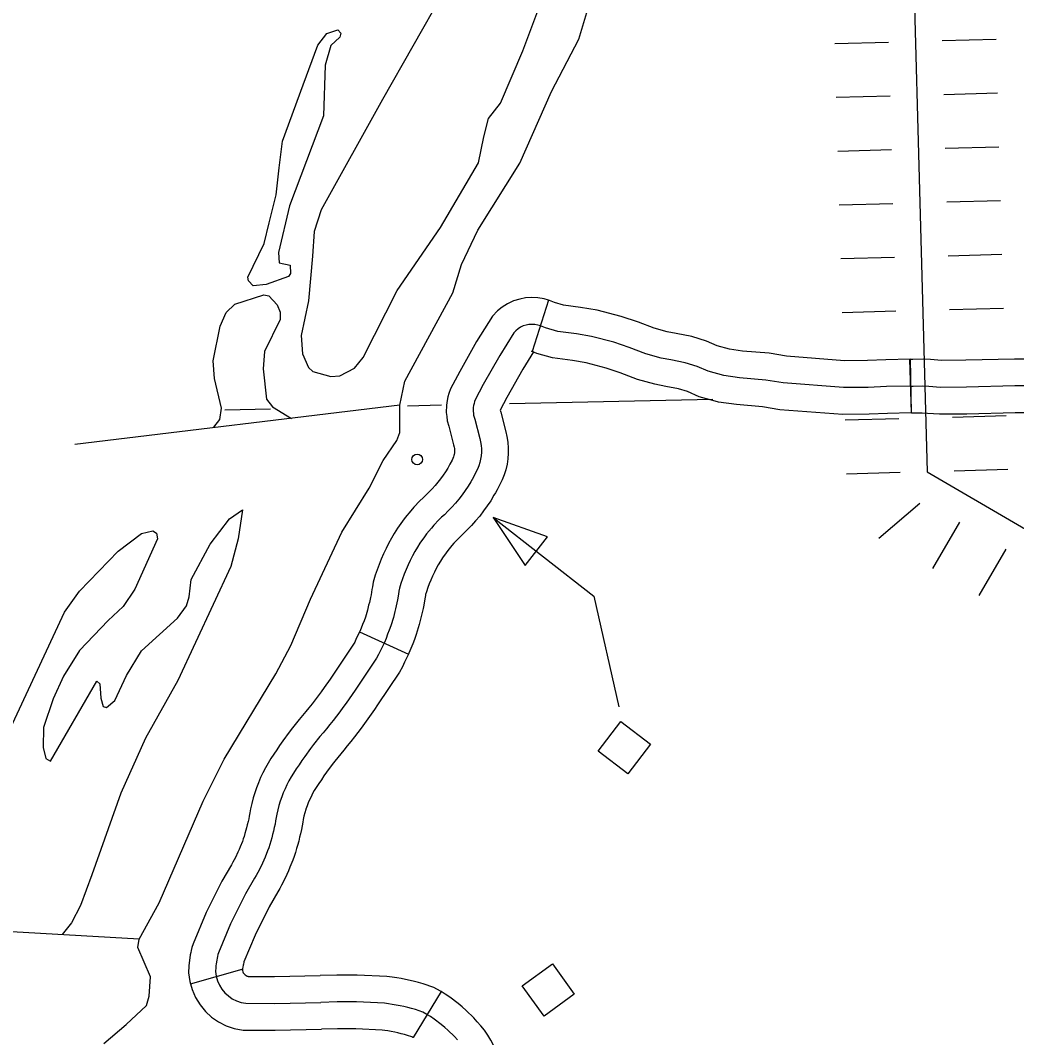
# Model space of a CAD drawing. Extents: x -19 to 366, y -4 to 359.
# Drawn here: x 162.167 to 162.694, y 180.729 to 181.266 of the extents above; entities that cross this region are included whole.
import ezdxf

# ---------------------------------------------------------------- set-up
doc = ezdxf.new("R2010")
doc.units = 0
for name, color, linetype in [('Level 29', 7, 'Continuous'), ('Level 32', 7, 'Continuous'), ('Level 45', 7, 'Continuous'), ('Level 5', 7, 'Continuous'), ('Level 56', 7, 'Continuous'), ('Level 60', 7, 'Continuous'), ('Level 9', 7, 'Continuous')]:
    doc.layers.add(name, color=color, linetype=linetype)

msp = doc.modelspace()

# ---------------------------------------------------------------- linework, layer by layer
at = {"layer": 'Level 29'}
for p, q in [((162.65427, 181.25542), (162.68267, 181.25619)), ((162.59747, 181.25387), (162.62587, 181.25464)), ((162.59825, 181.22547), (162.62664, 181.22625)), ((162.59825, 181.22547), (162.62664, 181.22625)), ((162.65504, 181.22702), (162.68344, 181.2278)), ((162.65504, 181.22702), (162.68344, 181.2278)), ((162.59902, 181.19707), (162.62742, 181.19785)), ((162.65582, 181.19862), (162.68422, 181.1994)), ((162.65659, 181.17022), (162.68499, 181.171)), ((162.59979, 181.16867), (162.62819, 181.16945)), ((162.60057, 181.14027), (162.62897, 181.14105)), ((162.60057, 181.14027), (162.62897, 181.14105)), ((162.65737, 181.14182), (162.68577, 181.1426)), ((162.65737, 181.14182), (162.68577, 181.1426)), ((162.60134, 181.11188), (162.62974, 181.11265)), ((162.65814, 181.11343), (162.68654, 181.1142)), ((162.65969, 181.05663), (162.68809, 181.0574)), ((162.60289, 181.05508), (162.63129, 181.05585)), ((162.60367, 181.02668), (162.63207, 181.02746)), ((162.66047, 181.02823), (162.68886, 181.02901)), ((162.6208, 180.99264), (162.64235, 181.01116)), ((162.64918, 180.97662), (162.66349, 181.00116)), ((162.67372, 180.96231), (162.68803, 180.98685)), ((162.67372, 180.96231), (162.68803, 180.98685))]:
    msp.add_line(p, q, dxfattribs=at)
for points in [[(162.61295, 182.24898), (162.64627, 181.02764)], [(162.64627, 181.02764), (162.84354, 180.91264), (163.0006, 180.78071), (163.28572, 180.65976), (163.65376, 180.31839), (163.6797, 180.21477)]]:
    msp.add_lwpolyline(points, dxfattribs=at)
at = {"layer": 'Level 32'}
for p, q in [((162.63803, 181.05876), (162.63719, 181.08716)), ((162.38937, 180.75319), (162.37472, 180.72885))]:
    msp.add_line(p, q, dxfattribs=at)
for points in [[(162.63719, 181.08716), (162.63863, 181.0872), (162.64409, 181.08729), (162.64808, 181.08711), (162.65378, 181.08669), (162.66679, 181.08678), (162.69247, 181.08741), (162.7307, 181.08741), (162.73752, 181.08744)], [(162.63761, 181.07296), (162.63896, 181.073), (162.64388, 181.07308), (162.64723, 181.07293), (162.6533, 181.07248), (162.66701, 181.07257), (162.69264, 181.07321), (162.73072, 181.0732), (162.78017, 181.07341), (162.83531, 181.07297), (162.89516, 181.07374), (162.92855, 181.07397), (162.93449, 181.0739), (162.96777, 181.07363), (162.98092, 181.07366), (162.99595, 181.07371), (163.02789, 181.07409), (163.05733, 181.07395), (163.06764, 181.07376), (163.07793, 181.07337), (163.08119, 181.07371), (163.08346, 181.07606)], [(162.63803, 181.05876), (162.63929, 181.0588), (162.64368, 181.05887), (162.64638, 181.05875), (162.65283, 181.05827), (162.66724, 181.05837), (162.69282, 181.059), (162.73075, 181.059), (162.73764, 181.05903)], [(162.38938, 180.75319), (162.38908, 180.75337), (162.38562, 180.7554), (162.3799, 180.75724), (162.37746, 180.75792), (162.37531, 180.75848), (162.373, 180.75906), (162.37053, 180.7596), (162.36823, 180.76002), (162.36603, 180.76043), (162.36351, 180.76083), (162.36066, 180.76117), (162.34498, 180.7619), (162.33425, 180.76193), (162.32558, 180.76166)], [(162.42558, 180.65189), (162.42543, 180.65558), (162.42349, 180.68852), (162.42188, 180.70961), (162.42126, 180.71303), (162.42045, 180.71619), (162.41955, 180.71891), (162.41855, 180.72177), (162.41715, 180.72484), (162.41573, 180.72746), (162.41415, 180.73017), (162.41229, 180.73276), (162.41044, 180.73517), (162.40855, 180.73726), (162.40667, 180.73933), (162.4027, 180.74321), (162.40058, 180.74506), (162.39836, 180.74695), (162.39403, 180.75017), (162.39152, 180.7519), (162.38937, 180.75319)], [(162.39801, 180.72774), (162.39645, 180.72946), (162.39306, 180.73277), (162.39131, 180.7343), (162.38951, 180.73583), (162.38575, 180.73862), (162.38382, 180.73995), (162.38182, 180.74116), (162.37977, 180.74236), (162.37582, 180.74364), (162.37377, 180.74421), (162.37181, 180.74472), (162.36976, 180.74522), (162.36773, 180.74567), (162.36564, 180.74605), (162.36361, 180.74643), (162.36157, 180.74675), (162.35948, 180.747), (162.34463, 180.7477), (162.33445, 180.74773), (162.32589, 180.74746)], [(162.37472, 180.72885), (162.37455, 180.72895), (162.37392, 180.72932), (162.37174, 180.73003), (162.37008, 180.73049), (162.36831, 180.73095), (162.36653, 180.73139), (162.36494, 180.73174), (162.36305, 180.73208), (162.3612, 180.73243), (162.35963, 180.73268), (162.35829, 180.73284), (162.34428, 180.7335), (162.33466, 180.73352), (162.3262, 180.73326)]]:
    msp.add_lwpolyline(points, dxfattribs=at)
at = {"layer": 'Level 45'}
for p, q in [((162.4461, 181.11833), (162.4375, 181.09125)), ((162.63734, 181.08716), (162.63789, 181.05876)), ((162.34634, 180.94319), (162.37216, 180.93134)), ((162.25697, 180.75727), (162.28431, 180.76497))]:
    msp.add_line(p, q, dxfattribs=at)
for points in [[(162.4461, 181.11833), (162.44391, 181.11903), (162.44059, 181.11961), (162.43727, 181.11978), (162.43393, 181.11955), (162.43099, 181.11896), (162.42768, 181.11803), (162.4245, 181.11645), (162.42172, 181.11471), (162.4193, 181.11269), (162.41659, 181.10997), (162.40817, 181.09643), (162.39924, 181.08064), (162.39444, 181.07158), (162.39355, 181.06914), (162.39303, 181.06724), (162.39261, 181.06538), (162.39225, 181.06294), (162.39215, 181.0591), (162.39237, 181.05691), (162.39269, 181.05465), (162.39346, 181.05186), (162.39604, 181.04189), (162.39634, 181.04064), (162.39644, 181.04006), (162.39647, 181.03942), (162.39648, 181.0385), (162.39642, 181.03775), (162.39629, 181.03684), (162.39618, 181.03631), (162.39592, 181.03557), (162.39564, 181.0348), (162.3952, 181.03393), (162.39405, 181.03172), (162.39343, 181.03065)], [(162.54175, 181.09243), (162.5353, 181.09419), (162.52961, 181.09671), (162.52186, 181.09907), (162.51368, 181.10068), (162.50893, 181.10164), (162.50208, 181.10348), (162.49369, 181.10673), (162.48464, 181.10979), (162.47194, 181.113), (162.46313, 181.11455), (162.45408, 181.11573), (162.44926, 181.11714), (162.44674, 181.11813), (162.44611, 181.11833)], [(162.44466, 181.10368), (162.44197, 181.10474), (162.44051, 181.1052), (162.43899, 181.10547), (162.4374, 181.10555), (162.43582, 181.10544), (162.43431, 181.10514), (162.43281, 181.10472), (162.43145, 181.10405), (162.43008, 181.10318), (162.4289, 181.1022), (162.4278, 181.10109), (162.42039, 181.08918), (162.4117, 181.07382), (162.40744, 181.06579), (162.40709, 181.06483), (162.40681, 181.06381), (162.40658, 181.06279), (162.40643, 181.06171), (162.40637, 181.05962), (162.40647, 181.05861), (162.40662, 181.05755), (162.40718, 181.05554), (162.40983, 181.04532), (162.41026, 181.0435), (162.41058, 181.04167), (162.41068, 181.03984), (162.41068, 181.03801), (162.41055, 181.03617), (162.41027, 181.03433), (162.4099, 181.03255), (162.40931, 181.03083), (162.40868, 181.0291), (162.40783, 181.02743), (162.40653, 181.02493), (162.40513, 181.02248), (162.40369, 181.0201), (162.40212, 181.01778), (162.40048, 181.01552), (162.39878, 181.01326), (162.39694, 181.01112), (162.39511, 181.00904), (162.39316, 181.00702), (162.39113, 181.00506), (162.38966, 181.00369), (162.38825, 181.00232), (162.38554, 180.99946), (162.38426, 180.99797), (162.3817, 180.99486), (162.38057, 180.99331), (162.37825, 180.99008), (162.37687, 180.98783), (162.37554, 180.98558), (162.37428, 180.98326), (162.3731, 180.98089), (162.37196, 180.97852), (162.37089, 180.97608), (162.3699, 180.97365), (162.36903, 180.97122), (162.36815, 180.96867), (162.3674, 180.96618), (162.36714, 180.96466), (162.36688, 180.96307), (162.36633, 180.96002), (162.366, 180.95843), (162.36533, 180.95537), (162.36492, 180.95385), (162.36459, 180.95232), (162.36421, 180.95079), (162.36283, 180.94633), (162.36199, 180.94409), (162.36118, 180.94192), (162.3603, 180.93974), (162.35942, 180.93763), (162.35842, 180.93545), (162.35739, 180.9334), (162.35638, 180.93128), (162.35524, 180.92922), (162.34406, 180.91246), (162.3425, 180.91013), (162.33922, 180.90549), (162.33752, 180.90316), (162.33588, 180.9009), (162.33241, 180.89644), (162.33065, 180.89423), (162.32887, 180.89203), (162.32704, 180.88983), (162.32535, 180.88782), (162.32206, 180.88368), (162.32047, 180.8816), (162.31733, 180.87734), (162.31581, 180.87515), (162.31435, 180.87302), (162.3129, 180.87083), (162.31145, 180.86857), (162.31019, 180.86657), (162.30904, 180.86451), (162.30797, 180.86246), (162.30696, 180.86034), (162.30601, 180.85817)], [(162.63761, 181.07296), (162.62486, 181.07271), (162.61516, 181.0723), (162.60209, 181.07214), (162.57012, 181.07461), (162.56105, 181.07618), (162.54706, 181.07734), (162.53888, 181.07849), (162.53052, 181.08077), (162.52465, 181.08337), (162.51841, 181.08527), (162.5109, 181.08675), (162.50569, 181.0878), (162.49766, 181.08996), (162.48885, 181.09337), (162.48062, 181.09616), (162.46897, 181.0991), (162.46097, 181.1005), (162.45115, 181.10179), (162.44466, 181.10368)], [(162.43826, 181.09101), (162.43261, 181.08193), (162.42416, 181.06699), (162.4206, 181.06028), (162.4209, 181.05922), (162.42361, 181.04874), (162.42418, 181.04635), (162.42471, 181.04328), (162.42488, 181.04027), (162.42489, 181.03752), (162.42468, 181.03459), (162.42426, 181.03182), (162.42363, 181.02879), (162.4227, 181.02608), (162.42171, 181.0234), (162.42046, 181.02093), (162.419, 181.01813), (162.41811, 181.01656)], [(162.53427, 181.06502), (162.52575, 181.06734), (162.51968, 181.07003), (162.51495, 181.07147), (162.50813, 181.07282), (162.50244, 181.07397), (162.49324, 181.07644), (162.48401, 181.08001), (162.47659, 181.08252), (162.466, 181.0852), (162.45882, 181.08646), (162.44823, 181.08785), (162.44006, 181.09023), (162.43721, 181.09135), (162.4375, 181.09126)], [(162.63734, 181.08716), (162.62442, 181.08691), (162.61477, 181.0865), (162.60255, 181.08636), (162.57187, 181.08872), (162.56284, 181.09028), (162.54864, 181.09146), (162.54175, 181.09243), (162.54176, 181.09243)], [(162.63789, 181.05876), (162.6253, 181.05852), (162.61555, 181.0581), (162.60162, 181.05793), (162.56836, 181.0605), (162.55925, 181.06207), (162.54549, 181.06322), (162.53601, 181.06454), (162.53427, 181.06502)], [(162.39344, 181.03065), (162.39289, 181.02969), (162.39172, 181.02776), (162.39048, 181.02592), (162.38906, 181.02397), (162.3877, 181.02216), (162.38622, 181.02043), (162.38468, 181.01868), (162.38312, 181.01707), (162.38136, 181.01538), (162.37986, 181.01398), (162.37814, 181.0123), (162.37499, 181.00898), (162.37339, 181.00711), (162.37048, 181.00358), (162.36907, 181.00165), (162.3664, 180.99794), (162.36469, 180.99515), (162.36318, 180.99258), (162.36168, 180.98983), (162.36033, 180.98713), (162.35904, 180.98443), (162.35781, 180.98162), (162.35664, 180.97875), (162.35562, 180.97592), (162.35463, 180.97303), (162.35355, 180.96946), (162.35313, 180.96701), (162.35288, 180.96548), (162.35238, 180.96273), (162.3521, 180.96139), (162.35152, 180.95871), (162.35111, 180.95718), (162.35076, 180.95555), (162.35052, 180.95461), (162.34938, 180.95091), (162.34869, 180.94905), (162.34795, 180.94707), (162.34717, 180.94515), (162.34641, 180.94334), (162.34634, 180.94319)], [(162.41811, 181.01656), (162.41737, 181.01528), (162.41565, 181.01245), (162.41377, 181.00964), (162.41191, 181.00707), (162.40985, 181.00435), (162.40767, 181.0018), (162.40555, 180.9994), (162.4032, 180.99697), (162.4009, 180.99475), (162.39945, 180.9934), (162.39837, 180.99235), (162.3961, 180.98995), (162.39514, 180.98883), (162.39292, 180.98614), (162.39206, 180.98497), (162.39009, 180.98222), (162.38904, 180.98051), (162.3879, 180.97857), (162.38688, 180.9767), (162.38586, 180.97465), (162.38487, 180.9726), (162.38398, 180.97055), (162.38316, 180.96856), (162.38243, 180.96652), (162.38168, 180.96431), (162.38125, 180.9629), (162.38114, 180.9623), (162.38088, 180.96066), (162.38027, 180.95732), (162.37989, 180.95546), (162.37914, 180.95204), (162.37874, 180.95051), (162.37842, 180.94909), (162.3779, 180.94697), (162.37628, 180.94174), (162.3753, 180.93912), (162.37442, 180.93676), (162.37343, 180.93433), (162.37243, 180.93192), (162.37216, 180.93134)], [(162.34634, 180.94319), (162.34561, 180.9416), (162.34462, 180.93962), (162.34375, 180.93779), (162.3431, 180.93663), (162.33226, 180.92036), (162.3308, 180.91819), (162.32769, 180.91378), (162.32604, 180.91153), (162.32452, 180.90943), (162.32125, 180.90522), (162.31958, 180.90313), (162.31789, 180.90104), (162.31615, 180.89894), (162.31435, 180.89681), (162.31088, 180.89243), (162.30912, 180.89015), (162.30577, 180.8856), (162.3041, 180.8832), (162.30256, 180.88094), (162.301, 180.87858), (162.29948, 180.87621), (162.29798, 180.87384), (162.29654, 180.87127), (162.29525, 180.8688), (162.29404, 180.86624), (162.29284, 180.86351), (162.29182, 180.86077), (162.29108, 180.85862)], [(162.37216, 180.93134), (162.37122, 180.9293), (162.37016, 180.92717), (162.36902, 180.92478), (162.36737, 180.92182), (162.35586, 180.90455), (162.3542, 180.90208), (162.35076, 180.8972), (162.34899, 180.89479), (162.34724, 180.89237), (162.34357, 180.88765), (162.34173, 180.88533), (162.33986, 180.88302), (162.33794, 180.88072), (162.33635, 180.87883), (162.33325, 180.87492), (162.33181, 180.87306), (162.32888, 180.86908), (162.32751, 180.8671), (162.32614, 180.86509), (162.3248, 180.86307), (162.32343, 180.86093), (162.3224, 180.8593), (162.32154, 180.85776), (162.32068, 180.85612), (162.31989, 180.85445), (162.31918, 180.85283), (162.31858, 180.85122), (162.31797, 180.84945)], [(162.29109, 180.85862), (162.29093, 180.85815), (162.2901, 180.85548), (162.28932, 180.8526), (162.2887, 180.84974), (162.28832, 180.84767), (162.28799, 180.84583), (162.28773, 180.84437), (162.28743, 180.84302), (162.28698, 180.84124), (162.28664, 180.83971), (162.28627, 180.83842), (162.28575, 180.8367), (162.28529, 180.83508), (162.28486, 180.83377), (162.2844, 180.83248), (162.28326, 180.82956), (162.28267, 180.82819), (162.28209, 180.82688), (162.28074, 180.82405), (162.2801, 180.82281), (162.27942, 180.82159), (162.27859, 180.82017), (162.27356, 180.81146), (162.26529, 180.79489), (162.25836, 180.77849), (162.25776, 180.77643), (162.25739, 180.7749), (162.25718, 180.77388), (162.25688, 180.77261), (162.2564, 180.76957), (162.25628, 180.7683), (162.25612, 180.76682), (162.25601, 180.76305), (162.25663, 180.75846), (162.25697, 180.75726)], [(162.30601, 180.85817), (162.3052, 180.856), (162.30444, 180.85376), (162.30374, 180.85153), (162.30313, 180.84923), (162.30263, 180.84694), (162.3023, 180.84516), (162.30198, 180.84332), (162.30165, 180.84154), (162.30125, 180.83976), (162.30081, 180.83798), (162.30041, 180.83619), (162.2999, 180.83441), (162.29938, 180.83269), (162.29886, 180.8309), (162.2983, 180.82918), (162.29771, 180.82752), (162.29641, 180.82419), (162.2957, 180.82253), (162.29499, 180.82093), (162.29345, 180.81772), (162.29262, 180.81612), (162.29177, 180.81457), (162.29087, 180.81303), (162.28607, 180.80473), (162.27821, 180.78895), (162.27177, 180.77372), (162.27149, 180.77276), (162.27126, 180.7718), (162.27105, 180.77079), (162.27082, 180.76983), (162.2705, 180.7678), (162.27041, 180.76685), (162.2703, 180.76584), (162.27024, 180.76381), (162.27057, 180.76136), (162.27126, 180.75891), (162.27223, 180.7566), (162.27355, 180.75449), (162.27519, 180.75252), (162.27699, 180.75087), (162.27908, 180.74941), (162.28131, 180.74827), (162.28368, 180.74746), (162.28616, 180.74703), (162.30154, 180.74692), (162.32589, 180.74746)], [(162.31797, 180.84945), (162.31794, 180.84937), (162.31739, 180.84758), (162.31693, 180.84587), (162.31655, 180.84414), (162.31628, 180.84265), (162.31596, 180.84081), (162.31557, 180.83871), (162.31508, 180.8365), (162.31463, 180.83472), (162.31418, 180.83268), (162.31352, 180.8304), (162.31301, 180.82868), (162.31244, 180.82672), (162.31174, 180.82459), (162.31102, 180.82256), (162.30956, 180.81883), (162.30873, 180.81687), (162.30789, 180.81497), (162.30617, 180.81139), (162.30515, 180.80942), (162.30412, 180.80755), (162.30315, 180.80589), (162.29859, 180.798), (162.29112, 180.78301), (162.28519, 180.76898), (162.28512, 180.76871), (162.28492, 180.7677), (162.28476, 180.76705), (162.2846, 180.76603), (162.28454, 180.7654), (162.28448, 180.76485), (162.28447, 180.76457), (162.28451, 180.76425), (162.28431, 180.76497)], [(162.28431, 180.76497), (162.2847, 180.7636), (162.28488, 180.76315), (162.28508, 180.76284), (162.28549, 180.76235), (162.28591, 180.76197), (162.2864, 180.76162), (162.28686, 180.76139), (162.28723, 180.76126), (162.28744, 180.76122), (162.30143, 180.76113), (162.32558, 180.76166)], [(162.25697, 180.75727), (162.25782, 180.75422), (162.25957, 180.75005), (162.26202, 180.74614), (162.26489, 180.74269), (162.26808, 180.73976), (162.27175, 180.7372), (162.27576, 180.73516), (162.28013, 180.73366), (162.28487, 180.73283), (162.30165, 180.73272), (162.3262, 180.73326)]]:
    msp.add_lwpolyline(points, dxfattribs=at)
at = {"layer": 'Level 5'}
for points in [[(162.38961, 181.06281), (162.37167, 181.06242)], [(162.53309, 181.06595), (162.42561, 181.0636)], [(162.29918, 181.06083), (162.27508, 181.0603)]]:
    msp.add_lwpolyline(points, dxfattribs=at)
at = {"layer": 'Level 56'}
msp.add_lwpolyline([(162.41689, 181.00358), (162.47013, 180.96198), (162.48325, 180.9036)], dxfattribs=at)
for points in [[(162.43378, 180.97813), (162.44567, 180.99335), (162.41689, 181.00358)], [(162.48809, 180.86814), (162.47241, 180.88008), (162.48439, 180.89581), (162.50007, 180.88387)], [(162.44822, 180.76781), (162.4598, 180.75186), (162.44381, 180.74024), (162.43222, 180.7562)]]:
    msp.add_lwpolyline(points, close=True, dxfattribs=at)
msp.add_circle((162.37678, 181.03423), 0.00284, dxfattribs=at)
at = {"layer": 'Level 60'}
for points in [[(168.79024, 2.24423), (168.56072, 10.86154), (168.3304, 19.47898), (168.09927, 28.09654), (167.86734, 36.71424), (167.63461, 45.33207), (167.40109, 53.95003), (167.16676, 62.56812), (166.93164, 71.18634), (166.69573, 79.80469), (166.45902, 88.42317), (166.22151, 97.04178), (165.98322, 105.66053), (165.74413, 114.27941), (165.50426, 122.89842), (165.26359, 131.51756), (165.02214, 140.13684), (164.7799, 148.75625), (164.53687, 157.3758), (164.29307, 165.99547), (164.04847, 174.61528), (163.8031, 183.23523), (163.55694, 191.85531), (163.31001, 200.47553), (163.06229, 209.09588), (162.8138, 217.71636), (162.56453, 226.33698), (162.31449, 234.95774), (162.06367, 243.57863), (161.81208, 252.19966), (161.55972, 260.82082), (161.30659, 269.44212), (161.05269, 278.06356), (160.79802, 286.68514), (160.54258, 295.30685), (160.28638, 303.9287), (160.02941, 312.55068), (159.77168, 321.1728), (159.51318, 329.79507), (159.25393, 338.41747), (158.99391, 347.04)], [(0, 180.89994), (7.12284, 180.90436), (14.24566, 180.9176), (21.36847, 180.93968), (28.49124, 180.97058), (35.61397, 181.01031), (42.73664, 181.05888), (49.85925, 181.11627), (56.98178, 181.18249), (64.10422, 181.25754), (71.22656, 181.34142), (78.3488, 181.43413), (85.47091, 181.53567), (92.5929, 181.64603), (99.71474, 181.76523), (106.83643, 181.89325), (113.95795, 182.0301), (121.0793, 182.17578), (128.20046, 182.33029), (135.32143, 182.49362), (142.44218, 182.66579), (149.56272, 182.84677), (156.68303, 183.03659), (163.8031, 183.23523), (170.92291, 183.4427), (178.04247, 183.65899), (185.16175, 183.88411), (192.28074, 184.11805), (199.39944, 184.36082), (206.51784, 184.61242), (213.63591, 184.87283), (220.75366, 185.14207), (227.87107, 185.42014), (234.98813, 185.70702), (242.10483, 186.00273), (249.22115, 186.30726), (256.33709, 186.62061), (263.45264, 186.94279), (270.56779, 187.27378), (277.68251, 187.61359), (284.79682, 187.96222), (291.91068, 188.31967), (299.02409, 188.68594), (306.13705, 189.06103), (313.24954, 189.44494), (320.36154, 189.83766), (327.47305, 190.23919), (334.58406, 190.64954), (341.69455, 191.06871)], [(0, 172.2839), (7.1335, 172.2883), (14.26699, 172.30153), (21.40046, 172.32356), (28.53389, 172.35442), (35.66729, 172.39408), (42.80062, 172.44256), (49.9339, 172.49986), (57.06709, 172.56597), (64.2002, 172.6409), (71.33321, 172.72464), (78.46611, 172.81719), (85.59889, 172.91856), (92.73155, 173.02874), (99.86406, 173.14774), (106.99641, 173.27555), (114.12861, 173.41217), (121.26063, 173.5576), (128.39246, 173.71185), (135.5241, 173.87492), (142.65553, 174.04679), (149.78674, 174.22748), (156.91773, 174.41697), (164.04847, 174.61528), (171.17897, 174.82241), (178.3092, 175.03834), (185.43916, 175.26308), (192.56884, 175.49664), (199.69822, 175.739), (206.8273, 175.99017), (213.95607, 176.25015), (221.0845, 176.51895), (228.2126, 176.79655), (235.34035, 177.08295), (242.46774, 177.37817), (249.59476, 177.68219), (256.7214, 177.99502), (263.84765, 178.31666), (270.97349, 178.6471), (278.09893, 178.98634), (285.22393, 179.33439), (292.3485, 179.69125), (299.47263, 180.05691), (306.59629, 180.43137), (313.71949, 180.81463), (320.84221, 181.2067), (327.96444, 181.60757), (335.08617, 182.01724), (342.20739, 182.4357)]]:
    msp.add_spline(points, degree=3, dxfattribs=at)
at = {"layer": 'Level 9'}
for points in [[(162.41565, 181.31873), (162.40316, 181.29904), (162.39046, 181.28087), (162.35846, 181.22434), (162.32609, 181.16609), (162.32242, 181.15466), (162.32142, 181.14155), (162.3194, 181.11798), (162.31542, 181.09971), (162.31609, 181.09003), (162.31939, 181.08285), (162.32169, 181.08059), (162.3312, 181.07803), (162.33594, 181.07845), (162.34367, 181.08252), (162.34816, 181.08807), (162.36617, 181.12339), (162.38913, 181.15666)], [(162.43105, 181.1907), (162.44771, 181.22847), (162.4622, 181.25615), (162.46806, 181.27558)], [(162.38913, 181.15666), (162.40925, 181.19086), (162.41194, 181.20456), (162.41449, 181.21427), (162.42085, 181.22231), (162.43269, 181.24996), (162.44062, 181.27112)], [(162.30386, 181.18828), (162.3056, 181.20235), (162.31647, 181.23208), (162.32421, 181.25305), (162.32908, 181.25918), (162.33493, 181.26114), (162.33647, 181.25944), (162.33592, 181.25716), (162.33123, 181.25293), (162.32812, 181.24246), (162.32727, 181.21567), (162.30938, 181.1682), (162.30358, 181.14346), (162.30383, 181.13814), (162.30972, 181.13687), (162.30976, 181.13251), (162.30883, 181.13079), (162.29693, 181.12668), (162.29012, 181.12585), (162.28762, 181.12848), (162.28722, 181.13057), (162.29594, 181.14832), (162.29848, 181.15917)], [(162.21116, 180.72568), (162.22299, 180.73587), (162.23369, 180.74585), (162.23516, 180.7508), (162.23581, 180.76106), (162.2292, 180.77638), (162.22991, 180.78094), (162.24051, 180.80004), (162.26363, 180.85383), (162.27477, 180.87597), (162.30216, 180.92106), (162.30997, 180.93595), (162.32032, 180.96037), (162.33701, 180.99586), (162.35136, 181.01898), (162.35879, 181.03368), (162.36607, 181.04419), (162.36754, 181.04839), (162.36757, 181.06282), (162.37028, 181.07557), (162.39557, 181.12216), (162.40015, 181.13721), (162.40887, 181.15534), (162.43105, 181.1907)], [(162.29848, 181.15917), (162.3023, 181.17402), (162.30386, 181.18828)], [(162.2693, 181.0512), (162.27248, 181.05541), (162.27336, 181.0613), (162.26959, 181.07703), (162.26892, 181.08633), (162.27271, 181.1046), (162.27586, 181.11184), (162.28036, 181.11626), (162.29566, 181.12116), (162.29832, 181.12062), (162.30274, 181.11591), (162.30429, 181.11194), (162.30434, 181.10814), (162.29617, 181.09116), (162.29532, 181.08203), (162.2972, 181.0661), (162.30028, 181.06195), (162.31039, 181.05579)], [(162.36757, 181.06282), (162.19583, 181.0421)], [(162.25623, 180.96162), (162.25727, 180.97075), (162.2673, 180.98946), (162.27759, 181.00285), (162.28455, 181.00767), (162.28225, 180.99227), (162.27824, 180.9776), (162.25025, 180.9175), (162.23313, 180.88694), (162.22017, 180.85795), (162.2049, 180.81488), (162.19881, 180.79867), (162.19417, 180.78951), (162.18917, 180.78325)], [(162.15567, 180.87952), (162.19033, 180.95355), (162.19837, 180.96465), (162.21881, 180.98574), (162.23103, 180.99517), (162.23708, 180.99656), (162.23899, 180.99525), (162.23959, 180.99222), (162.22755, 180.9657), (162.2214, 180.95652), (162.21351, 180.94923), (162.19832, 180.93331), (162.18994, 180.91974), (162.18438, 180.90772), (162.17923, 180.89267), (162.17915, 180.88203), (162.18054, 180.87635), (162.18302, 180.87486), (162.20741, 180.91707), (162.20913, 180.91576), (162.20959, 180.90817), (162.21077, 180.90381), (162.21267, 180.90326), (162.217, 180.90691), (162.22311, 180.92008), (162.23113, 180.93307), (162.25009, 180.95035), (162.25495, 180.95686), (162.25623, 180.96162)], [(162.22991, 180.78094), (162.04874, 180.79121)]]:
    msp.add_lwpolyline(points, dxfattribs=at)

doc.saveas('drawing.dxf')
